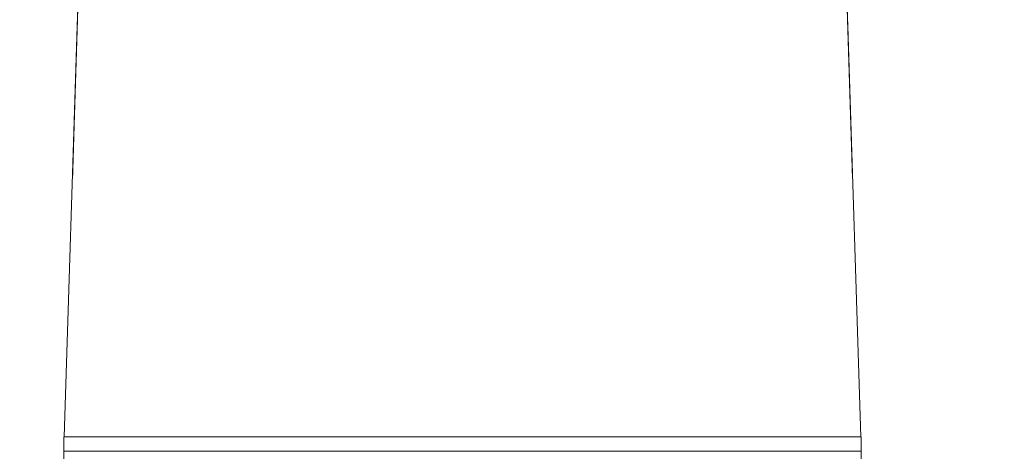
# Model space of a CAD drawing. Header units: millimetres. Extents: x -30280 to 309309, y -17460 to 4378.
# Tile 927 of 1056: x 252480 to 253036, y -12996 to -12753. Entities that reach past the tile are written whole.
import ezdxf

# ---------------------------------------------------------------- set-up
doc = ezdxf.new("R2010")
doc.units = ezdxf.units.MM
doc.header["$MEASUREMENT"] = 0
doc.linetypes.add('Wipeout_Contour', pattern=[1000, 0, -1000])
for name, color, linetype in [('Nuevo_08_E_Envans secs', 7, 'Continuous'), ('Nuevo_09_EI_Mobiliari general', 7, 'Continuous'), ('Nuevo_Ventanas Archicad', 7, 'Continuous')]:
    doc.layers.add(name, color=color, linetype=linetype)
doc.layers.add('Nuevo_09_EI_Mobiliari general_Pluma_Nº__1', color=7, linetype='Continuous', lineweight=5)

# ---------------------------------------------------------------- blocks, each defined once
blk = doc.blocks.new('Elem Sección_541_6', base_point=(235890.59, -13459.98))
at = {"color": 254, "linetype": 'Wipeout_Contour', "lineweight": 0, "ltscale": 1517989.291840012}
blk.add_wipeout([(248979.88, -11359.98), (254508.64, -11359.98), (254508.64, -13457.98), (254654.2, -13457.98), (254654.2, -11012.98), (248979.88, -11012.98)], dxfattribs=at).dxf.layer = 'Nuevo_08_E_Envans secs'
blk = doc.blocks.new('Elem Sección_543_6', base_point=(235890.59, -13459.98))
at = {"color": 254, "linetype": 'Wipeout_Contour', "lineweight": 0, "ltscale": 31165908.05935061}
blk.add_wipeout([(253368.64, -11399.98), (248979.88, -11399.98), (248979.88, -13305.67), (249022.42, -13068.12), (249023.05, -13065.78), (249026.98, -13043.49), (249005.39, -13043.49), (249005.39, -12987.92), (249005.46, -12987.92), (249019.02, -12561.81), (249441.75, -12561.81), (249455.32, -12987.92), (249455.39, -12987.92), (249455.39, -13043.49), (249433.79, -13043.49), (249437.72, -13065.78), (249438.36, -13068.12), (249480.39, -13302.86), (249522.42, -13068.12), (249523.05, -13065.78), (249526.98, -13043.49), (249505.39, -13043.49), (249505.39, -12987.92), (249505.46, -12987.92), (249519.02, -12561.81), (249941.75, -12561.81), (249955.32, -12987.92), (249955.39, -12987.92), (249955.39, -13043.49), (249933.79, -13043.49), (249937.72, -13065.78), (249938.36, -13068.12), (249980.39, -13302.86), (250022.42, -13068.12), (250023.05, -13065.78), (250026.98, -13043.49), (250005.39, -13043.49), (250005.39, -12987.92), (250005.46, -12987.92), (250019.02, -12561.81), (250441.75, -12561.81), (250455.32, -12987.92), (250455.39, -12987.92), (250455.39, -13043.49), (250433.79, -13043.49), (250437.72, -13065.78), (250438.36, -13068.12), (250480.39, -13302.86), (250522.42, -13068.12), (250523.05, -13065.78), (250526.98, -13043.49), (250505.39, -13043.49), (250505.39, -12987.92), (250505.46, -12987.92), (250519.02, -12561.81), (250941.75, -12561.81), (250955.32, -12987.92), (250955.39, -12987.92), (250955.39, -13043.49), (250933.79, -13043.49), (250937.72, -13065.78), (250938.36, -13068.12), (250980.39, -13302.86), (251022.42, -13068.12), (251023.05, -13065.78), (251026.98, -13043.49), (251005.39, -13043.49), (251005.39, -12987.92), (251005.46, -12987.92), (251019.02, -12561.81), (251441.75, -12561.81), (251455.32, -12987.92), (251455.39, -12987.92), (251455.39, -13043.49), (251433.79, -13043.49), (251437.72, -13065.78), (251438.36, -13068.12), (251480.39, -13302.86), (251522.42, -13068.12), (251523.05, -13065.78), (251526.98, -13043.49), (251505.39, -13043.49), (251505.39, -12987.92), (251505.46, -12987.92), (251519.02, -12561.81), (251941.75, -12561.81), (251955.32, -12987.92), (251955.39, -12987.92), (251955.39, -13043.49), (251933.79, -13043.49), (251937.72, -13065.78), (251938.36, -13068.12), (251980.39, -13302.86), (252022.42, -13068.12), (252023.05, -13065.78), (252026.98, -13043.49), (252005.39, -13043.49), (252005.39, -12987.92), (252005.46, -12987.92), (252019.02, -12561.81), (252441.75, -12561.81), (252455.32, -12987.92), (252455.39, -12987.92), (252455.39, -13043.49), (252433.79, -13043.49), (252437.72, -13065.78), (252438.36, -13068.12), (252480.39, -13302.86), (252522.42, -13068.12), (252523.05, -13065.78), (252526.98, -13043.49), (252505.39, -13043.49), (252505.39, -12987.92), (252505.46, -12987.92), (252519.02, -12561.81), (252941.75, -12561.81), (252955.32, -12987.92), (252955.39, -12987.92), (252955.39, -13043.49), (252933.79, -13043.49), (252937.72, -13065.78), (252938.36, -13068.12), (252999.57, -13409.98), (253368.64, -13409.98)], dxfattribs=at).dxf.layer = 'Nuevo_Ventanas Archicad'
blk = doc.blocks.new('Elem Sección_552_6', base_point=(235890.59, -13459.98))
at = {"color": 254, "linetype": 'Wipeout_Contour', "lineweight": 0, "ltscale": 1013053.127564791}
blk.add_wipeout([(252947.94, -12756.15), (252941.75, -12561.81), (252941.75, -12563.12), (252950.64, -12842.2)], dxfattribs=at).dxf.layer = 'Nuevo_09_EI_Mobiliari general'
at = {"color": 254, "linetype": 'Wipeout_Contour', "lineweight": 0, "ltscale": 1012169.664114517}
blk.add_wipeout([(252941.75, -12563.12), (252941.75, -12561.81), (252519.02, -12561.81), (252519.02, -12563.12)], dxfattribs=at).dxf.layer = 'Nuevo_09_EI_Mobiliari general'
at = {"color": 254, "linetype": 'Wipeout_Contour', "lineweight": 0, "ltscale": 1011333.633593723}
blk.add_wipeout([(252510.14, -12842.2), (252519.02, -12563.12), (252519.02, -12561.81), (252512.84, -12756.15)], dxfattribs=at).dxf.layer = 'Nuevo_09_EI_Mobiliari general'
at = {"color": 254, "linetype": 'Wipeout_Contour', "lineweight": 0, "ltscale": 1012197.813233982}
blk.add_wipeout([(252510.14, -12842.2), (252950.64, -12842.2), (252941.75, -12563.12), (252519.02, -12563.12)], dxfattribs=at).dxf.layer = 'Nuevo_09_EI_Mobiliari general'
at = {"layer": 'Nuevo_09_EI_Mobiliari general_Pluma_Nº__1', "color": 7, "linetype": 'Continuous', "lineweight": 5}
for p, q in [((252519.02, -12563.12), (252510.14, -12842.2)), ((252519.02, -12561.81), (252512.84, -12756.15)), ((252941.75, -12561.81), (252519.02, -12561.81)), ((252519.02, -12563.12), (252519.02, -12561.81)), ((252941.75, -12563.12), (252519.02, -12563.12)), ((252947.94, -12756.15), (252941.75, -12561.81)), ((252941.75, -12563.12), (252941.75, -12561.81)), ((252950.64, -12842.2), (252941.75, -12563.12))]:
    blk.add_line(p, q, dxfattribs=at)
blk = doc.blocks.new('Elem Sección_553_6', base_point=(235890.59, -13459.98))
at = {"color": 254, "linetype": 'Wipeout_Contour', "lineweight": 0, "ltscale": 1518344.904102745}
blk.add_wipeout([(252512.84, -12756.15), (252505.46, -12987.92), (252955.32, -12987.92), (252947.94, -12756.15), (252950.64, -12842.2), (252510.14, -12842.2)], dxfattribs=at).dxf.layer = 'Nuevo_09_EI_Mobiliari general'
at = {"color": 254, "linetype": 'Wipeout_Contour', "lineweight": 0, "ltscale": 1012255.6343913}
blk.add_wipeout([(252505.39, -12987.92), (252505.39, -12988.45), (252955.39, -12988.45), (252955.39, -12987.92)], dxfattribs=at).dxf.layer = 'Nuevo_09_EI_Mobiliari general'
at = {"color": 254, "linetype": 'Wipeout_Contour', "lineweight": 0, "ltscale": 1012255.851896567}
blk.add_wipeout([(252505.39, -12988.45), (252505.39, -12990.04), (252955.39, -12990.04), (252955.39, -12988.45)], dxfattribs=at).dxf.layer = 'Nuevo_09_EI_Mobiliari general'
at = {"color": 254, "linetype": 'Wipeout_Contour', "lineweight": 0, "ltscale": 1012256.280349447}
blk.add_wipeout([(252505.39, -12990.04), (252505.39, -12992.63), (252955.39, -12992.63), (252955.39, -12990.04)], dxfattribs=at).dxf.layer = 'Nuevo_09_EI_Mobiliari general'
at = {"layer": 'Nuevo_09_EI_Mobiliari general_Pluma_Nº__1', "color": 7, "linetype": 'Continuous', "lineweight": 5}
for p, q in [((252512.84, -12756.15), (252505.46, -12987.92)), ((252955.32, -12987.92), (252947.94, -12756.15)), ((252505.39, -12987.92), (252505.39, -12988.45)), ((252505.39, -12987.92), (252955.39, -12987.92)), ((252955.39, -12988.45), (252955.39, -12987.92))]:
    blk.add_line(p, q, dxfattribs=at)
at = {"color": 254, "linetype": 'Wipeout_Contour', "lineweight": 0, "ltscale": 1012256.906828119}
blk.add_wipeout([(252505.39, -12992.63), (252505.39, -12996.14), (252955.39, -12996.14), (252955.39, -12992.63)], dxfattribs=at).dxf.layer = 'Nuevo_09_EI_Mobiliari general'
at = {"layer": 'Nuevo_09_EI_Mobiliari general_Pluma_Nº__1', "color": 7, "linetype": 'Continuous', "lineweight": 5}
for p, q in [((252505.39, -12988.45), (252505.39, -12990.04)), ((252505.39, -12990.04), (252505.39, -12992.63)), ((252955.39, -12990.04), (252955.39, -12988.45)), ((252955.39, -12992.63), (252955.39, -12990.04)), ((252505.39, -12992.63), (252505.39, -12996.14)), ((252505.39, -12996.14), (252955.39, -12996.14)), ((252505.39, -13007.67), (252505.39, -12996.14)), ((252955.39, -12996.14), (252955.39, -12992.63)), ((252955.39, -13007.67), (252955.39, -12996.14))]:
    blk.add_line(p, q, dxfattribs=at)

msp = doc.modelspace()

# ---------------------------------------------------------------- block references
at = {"layer": 'Nuevo_08_E_Envans secs', "lineweight": 0}
msp.add_blockref('Elem Sección_541_6', (235890.59, -13459.98), dxfattribs=at)

# ---------------------------------------------------------------- next in the draw order: block references
at = {"layer": 'Nuevo_Ventanas Archicad', "lineweight": 0}
msp.add_blockref('Elem Sección_543_6', (235890.59, -13459.98), dxfattribs=at)

# ---------------------------------------------------------------- next in the draw order: block references
at = {"layer": 'Nuevo_09_EI_Mobiliari general', "lineweight": 0}
msp.add_blockref('Elem Sección_552_6', (235890.59, -13459.98), dxfattribs=at)

# ---------------------------------------------------------------- next in the draw order: block references
msp.add_blockref('Elem Sección_553_6', (235890.59, -13459.98), dxfattribs=at)

doc.saveas('drawing.dxf')
